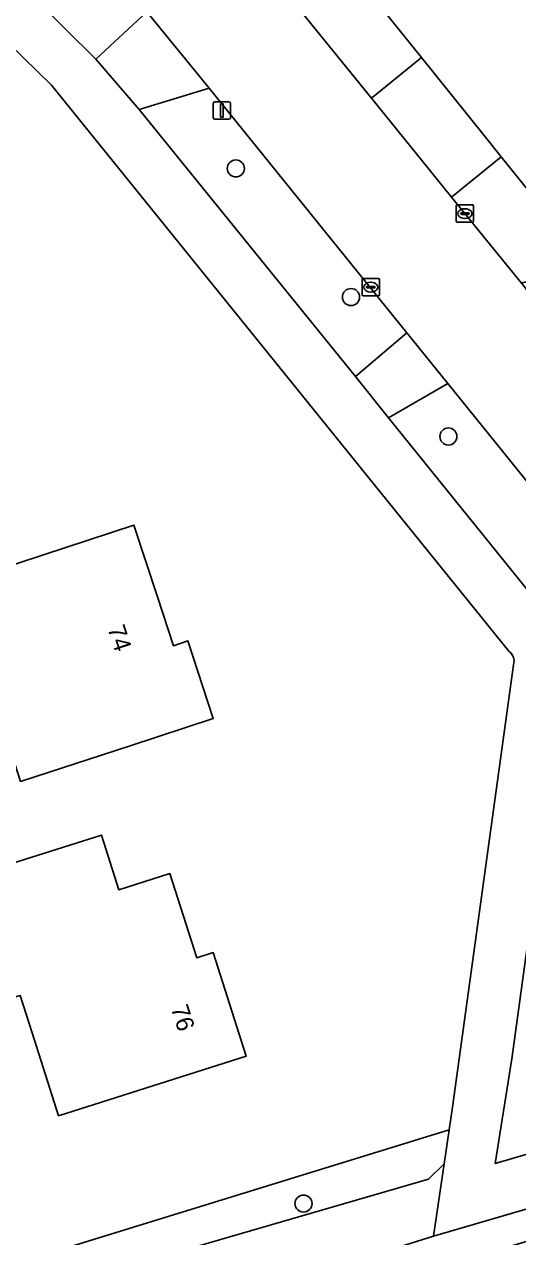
# Model space of a CAD drawing. Extents: x 162417 to 163722, y 384268 to 385417.
# Drawn here: x 163451.3 to 163479.5, y 384745.4 to 384814.8 of the extents above; entities that cross this region are included whole.
import ezdxf

# ---------------------------------------------------------------- set-up
doc = ezdxf.new("R2010")
doc.units = 0
for name, color, linetype in [('IMGEO_Berm_groen', 7, 'Continuous'), ('IMGEO_Boom', 7, 'Continuous'), ('IMGEO_Erf', 7, 'Continuous'), ('IMGEO_Groenvoorziening', 7, 'Continuous'), ('IMGEO_Hek', 7, 'Continuous'), ('IMGEO_Kolk', 7, 'Continuous'), ('IMGEO_Lichtmast', 7, 'Continuous'), ('IMGEO_Pand', 7, 'Continuous'), ('IMGEO_Pand_nummerreeks', 7, 'Continuous'), ('IMGEO_Rijbaan_lokaal_gesloten', 7, 'Continuous'), ('IMGEO_Voetpad_open', 7, 'Continuous')]:
    doc.layers.add(name, color=color, linetype=linetype)

msp = doc.modelspace()

# ---------------------------------------------------------------- linework, layer by layer
at = {"layer": 'IMGEO_Berm_groen'}
for points in [[(163463.926, 384825.396), (163461.042, 384823.029), (163471.11, 384810.587), (163473.971, 384812.925)], [(163461.838, 384811.172), (163457.83, 384809.947), (163470.199, 384794.668), (163473.146, 384797.169)], [(163478.544, 384807.238), (163475.697, 384804.93), (163479.692, 384800.002), (163481.684, 384800.531), (163481.772, 384800.634), (163482.841, 384801.894)]]:
    msp.add_lwpolyline(points, close=True, dxfattribs=at)
for points in [[(163475.492, 384794.264), (163472.091, 384792.3), (163498.788, 384759.203), (163501.034, 384756.293), (163502.447, 384756.771), (163502.534, 384758.586), (163502.519, 384759.663), (163502.394, 384760.57), (163502.017, 384760.379)], [(163500.768, 384762.843), (163498.152, 384766.179), (163475.492, 384794.264)]]:
    msp.add_lwpolyline(points, dxfattribs=at)
at = {"layer": 'IMGEO_Boom'}
for centre in [(163463.361, 384806.57), (163469.949, 384799.208), (163475.518, 384791.228), (163467.231, 384747.321)]:
    msp.add_circle(centre, 0.489, dxfattribs=at)
at = {"layer": 'IMGEO_Erf'}
for points in [[(163478.968, 384778.944), (163452.807, 384811.328), (163449.552, 384814.496), (163444.744, 384812.832), (163371.736, 384882.911), (163368.168, 384880.503), (163366.653, 384879.471), (163363.837, 384877.552), (163359.249, 384874.08)], [(163463.926, 384825.396), (163473.971, 384812.925), (163477.644, 384808.357), (163478.544, 384807.238), (163482.841, 384801.894), (163483.251, 384801.384), (163487.878, 384795.63), (163490.658, 384792.176), (163500, 384780.574), (163501.192, 384779.094), (163504.115, 384775.46), (163512.497, 384764.123), (163515.109, 384762.248), (163516.079, 384762.732), (163516.622, 384762.752), (163544.387, 384777.107), (163568.118, 384789.259), (163565.372, 384794.06), (163550.928, 384821.281)], [(163434.107, 384738.766), (163437.846, 384739.919), (163438.94, 384740.256), (163475.556, 384751.547), (163475.744, 384752.835), (163479.245, 384778.163)]]:
    msp.add_lwpolyline(points, dxfattribs=at)
for points in [[(163441.826, 384785.393), (163443.632, 384785.983), (163448.384, 384787.537), (163449.676, 384783.584), (163457.531, 384786.152), (163458.872, 384782.05), (163459.787, 384779.252), (163460.62, 384779.525), (163462.072, 384775.084), (163457.32, 384773.53), (163451.049, 384771.48), (163449.71, 384775.576), (163449.297, 384775.441), (163448.857, 384776.788), (163449.252, 384776.917), (163447.321, 384782.823), (163443.116, 384781.449)], [(163453.223, 384752.337), (163451.703, 384757.101), (163451.022, 384759.237), (163450.345, 384759.022), (163449.106, 384762.907), (163449.434, 384763.011), (163448.445, 384766.111), (163450.912, 384766.898), (163455.675, 384768.417), (163456.675, 384765.281), (163459.585, 384766.209), (163461.122, 384761.389), (163462.063, 384761.689), (163463.954, 384755.759)]]:
    msp.add_lwpolyline(points, close=True, dxfattribs=at)
msp.add_arc((163478.577, 384778.366), 0.698, 343.10538, 55.95111, dxfattribs=at)
at = {"layer": 'IMGEO_Groenvoorziening'}
for points in [[(163451.602, 384823.686), (163448.899, 384826.989), (163444.598, 384823.469), (163455.351, 384812.817), (163458.271, 384815.535)], [(163455.981, 384743.407), (163456.373, 384743.486), (163474.377, 384748.711), (163475.271, 384749.594), (163475.556, 384751.547), (163438.94, 384740.256), (163437.846, 384739.919), (163438.522, 384737.937), (163438.726, 384737.339), (163456.182, 384742.411)], [(163439.504, 384735.059), (163457.187, 384740.316), (163458.238, 384740.608), (163471.801, 384744.558), (163474.668, 384745.464), (163475.271, 384749.594), (163474.377, 384748.711), (163456.373, 384743.486), (163456.647, 384742.13), (163438.855, 384736.96)]]:
    msp.add_lwpolyline(points, close=True, dxfattribs=at)
msp.add_lwpolyline([(163481.526, 384772.994), (163479.149, 384755.605), (163478.2, 384749.61), (163497.882, 384755.4), (163496.769, 384756.882), (163483.317, 384773.556)], dxfattribs=at)
at = {"layer": 'IMGEO_Hek'}
msp.add_lwpolyline([(163475.271, 384749.594), (163474.377, 384748.711), (163456.373, 384743.486)], dxfattribs=at)
at = {"layer": 'IMGEO_Kolk'}
for p, q in [((163475.961, 384803.559), (163475.961, 384804.411)), ((163476.036, 384804.485), (163476.888, 384804.485)), ((163476.449, 384804.265), (163476.474, 384804.265)), ((163476.962, 384804.411), (163476.962, 384803.559)), ((163476.22, 384803.979), (163476.22, 384803.991)), ((163476.658, 384803.942), (163476.26, 384803.942)), ((163476.263, 384804.028), (163476.661, 384804.028)), ((163476.472, 384803.705), (163476.447, 384803.705)), ((163476.704, 384803.991), (163476.704, 384803.979)), ((163476.888, 384803.485), (163476.036, 384803.485)), ((163470.579, 384799.348), (163470.579, 384800.2)), ((163470.654, 384800.274), (163471.506, 384800.274)), ((163471.58, 384800.2), (163471.58, 384799.348)), ((163470.838, 384799.768), (163470.838, 384799.78)), ((163471.276, 384799.731), (163470.878, 384799.731)), ((163470.881, 384799.817), (163471.279, 384799.817)), ((163471.09, 384799.494), (163471.065, 384799.494)), ((163471.067, 384800.054), (163471.092, 384800.054)), ((163471.322, 384799.78), (163471.322, 384799.768)), ((163471.506, 384799.274), (163470.654, 384799.274))]:
    msp.add_line(p, q, dxfattribs=at)
for points in [[(163475.961, 384803.559), (163475.961, 384804.411)], [(163476.036, 384804.485), (163476.888, 384804.485)], [(163476.962, 384804.411), (163476.962, 384803.559)], [(163476.888, 384803.485), (163476.036, 384803.485)], [(163470.579, 384799.348), (163470.579, 384800.2)], [(163470.654, 384800.274), (163471.506, 384800.274)], [(163471.58, 384800.2), (163471.58, 384799.348)], [(163471.506, 384799.274), (163470.654, 384799.274)]]:
    msp.add_lwpolyline(points, dxfattribs=at)
for centre, radius, start, end in [((163476.038, 384804.409), 0.0765, 91.55205, 178.44795), ((163476.038, 384804.409), 0.0765, 91.55205, 178.44795), ((163476.886, 384804.409), 0.0765, 1.55205, 88.44795), ((163476.886, 384804.409), 0.0765, 1.55205, 88.44795), ((163476.038, 384803.561), 0.0765, 181.55205, 268.44795), ((163476.038, 384803.561), 0.0765, 181.55205, 268.44795), ((163476.26, 384803.988), 0.0403, 85.87752, 175.75265), ((163476.257, 384803.978), 0.0366, 178.93798, 274.71019), ((163476.661, 384803.985), 0.043, 264.86636, 352.45326), ((163476.665, 384803.99), 0.0386, 1.73085, 96.63898), ((163476.886, 384803.561), 0.0765, 271.55205, 358.44795), ((163476.886, 384803.561), 0.0765, 271.55205, 358.44795), ((163470.656, 384800.198), 0.0765, 91.55205, 178.44795), ((163470.656, 384800.198), 0.0765, 91.55205, 178.44795), ((163471.504, 384800.198), 0.0765, 1.55205, 88.44795), ((163471.504, 384800.198), 0.0765, 1.55205, 88.44795), ((163470.878, 384799.777), 0.0403, 85.87752, 175.75265), ((163470.875, 384799.767), 0.0366, 178.93798, 274.71019), ((163471.279, 384799.774), 0.043, 264.86636, 352.45326), ((163471.283, 384799.779), 0.0386, 1.73085, 96.63898), ((163470.656, 384799.35), 0.0765, 181.55205, 268.44795), ((163470.656, 384799.35), 0.0765, 181.55205, 268.44795), ((163471.504, 384799.35), 0.0765, 271.55205, 358.44795), ((163471.504, 384799.35), 0.0765, 271.55205, 358.44795)]:
    msp.add_arc(centre, radius, start, end, dxfattribs=at)
for centre, major_axis, ratio, start_param, end_param in [((163476.448, 384803.985), (-0.387, 0.002), 0.722429, 4.712389, 7.853982), ((163476.473, 384803.985), (-0.39, 0.002), 0.717154, 1.570796, 4.712389), ((163471.066, 384799.774), (-0.387, 0.002), 0.722429, 4.712389, 7.853982), ((163471.091, 384799.774), (-0.39, 0.002), 0.717154, 1.570796, 4.712389)]:
    msp.add_ellipse(centre, major_axis=major_axis, ratio=ratio, start_param=start_param, end_param=end_param, dxfattribs=at)
at = {"layer": 'IMGEO_Lichtmast'}
for p, q in [((163462.066, 384809.487), (163462.066, 384810.287)), ((163462.066, 384810.287), (163462.066, 384809.487)), ((163462.166, 384810.387), (163462.956, 384810.387)), ((163462.956, 384810.387), (163462.166, 384810.387)), ((163463.056, 384810.287), (163463.056, 384809.487)), ((163463.056, 384809.487), (163463.056, 384810.287)), ((163462.956, 384809.387), (163462.166, 384809.387)), ((163462.166, 384809.387), (163462.956, 384809.387))]:
    msp.add_line(p, q, dxfattribs=at)
msp.add_lwpolyline([(163462.486, 384810.262), (163462.636, 384810.262), (163462.636, 384809.512), (163462.486, 384809.512), (163462.486, 384810.262)], dxfattribs=at)
for centre, start, end in [((163462.166, 384810.287), 90, 180), ((163462.166, 384810.287), 90, 180), ((163462.956, 384810.287), 0, 90), ((163462.956, 384810.287), 360, 90), ((163462.166, 384809.487), 180, 270), ((163462.166, 384809.487), 180, 270), ((163462.956, 384809.487), 270, 0), ((163462.956, 384809.487), 270, 0)]:
    msp.add_arc(centre, 0.1, start, end, dxfattribs=at)
at = {"layer": 'IMGEO_Pand'}
for points in [[(163441.826, 384785.393), (163443.116, 384781.449), (163447.321, 384782.823), (163449.252, 384776.917), (163448.857, 384776.788), (163449.297, 384775.441), (163449.71, 384775.576), (163451.049, 384771.48), (163457.32, 384773.53), (163462.072, 384775.084), (163460.62, 384779.525), (163459.787, 384779.252), (163458.872, 384782.05), (163457.531, 384786.152), (163449.676, 384783.584), (163448.384, 384787.537), (163443.632, 384785.983)], [(163453.223, 384752.337), (163463.954, 384755.759), (163462.063, 384761.689), (163461.122, 384761.389), (163459.585, 384766.209), (163456.675, 384765.281), (163455.675, 384768.417), (163450.912, 384766.898), (163448.445, 384766.111), (163449.434, 384763.011), (163449.106, 384762.907), (163450.345, 384759.022), (163451.022, 384759.237), (163451.703, 384757.101)]]:
    msp.add_lwpolyline(points, close=True, dxfattribs=at)
at = {"layer": 'IMGEO_Rijbaan_lokaal_gesloten'}
msp.add_lwpolyline([(163480.069, 384799.537), (163479.692, 384800.002), (163475.697, 384804.93), (163474.814, 384806.019), (163471.11, 384810.587), (163461.042, 384823.029), (163458.817, 384825.793), (163456.919, 384828.15), (163451.602, 384823.686), (163458.271, 384815.535), (163461.838, 384811.172), (163473.146, 384797.169), (163475.492, 384794.264), (163498.152, 384766.179), (163500.768, 384762.843)], dxfattribs=at)
msp.add_lwpolyline([(163458.698, 384738.832), (163498.636, 384750.683), (163498.255, 384752.351), (163474.668, 384745.464), (163471.801, 384744.558), (163458.238, 384740.608)], close=True, dxfattribs=at)
at = {"layer": 'IMGEO_Voetpad_open'}
for points in [[(163502.447, 384756.771), (163501.034, 384756.293), (163498.788, 384759.203), (163472.091, 384792.3), (163470.199, 384794.668), (163457.83, 384809.947), (163455.351, 384812.817), (163444.598, 384823.469), (163442.822, 384825.228), (163438.619, 384824.336), (163414.147, 384853.364)], [(163413.902, 384849.546), (163437.759, 384821.38), (163441.59, 384822.244), (163449.552, 384814.496), (163452.807, 384811.328), (163478.968, 384778.944)], [(163479.245, 384778.163), (163475.744, 384752.835), (163475.556, 384751.547), (163475.271, 384749.594), (163474.668, 384745.464), (163498.255, 384752.351)], [(163483.317, 384773.556), (163496.769, 384756.882), (163497.882, 384755.4), (163478.2, 384749.61), (163479.149, 384755.605), (163481.526, 384772.994)]]:
    msp.add_lwpolyline(points, dxfattribs=at)
for points in [[(163457.83, 384809.947), (163461.838, 384811.172), (163458.271, 384815.535), (163455.351, 384812.817)], [(163473.971, 384812.925), (163471.11, 384810.587), (163474.814, 384806.019), (163475.697, 384804.93), (163478.544, 384807.238), (163477.644, 384808.357)], [(163473.146, 384797.169), (163470.199, 384794.668), (163472.091, 384792.3), (163475.492, 384794.264)]]:
    msp.add_lwpolyline(points, close=True, dxfattribs=at)
msp.add_arc((163478.577, 384778.366), 0.698, 343.10538, 55.95111, dxfattribs=at)

# ---------------------------------------------------------------- texts
at = {"layer": 'IMGEO_Pand_nummerreeks'}
for s, rotation, p in [('74', 288.10549, (163456.011, 384780.248)), ('76', 287.68681, (163459.633, 384758.515))]:
    msp.add_text(s, height=1, rotation=rotation, dxfattribs=at).set_placement(p)

doc.saveas('drawing.dxf')
